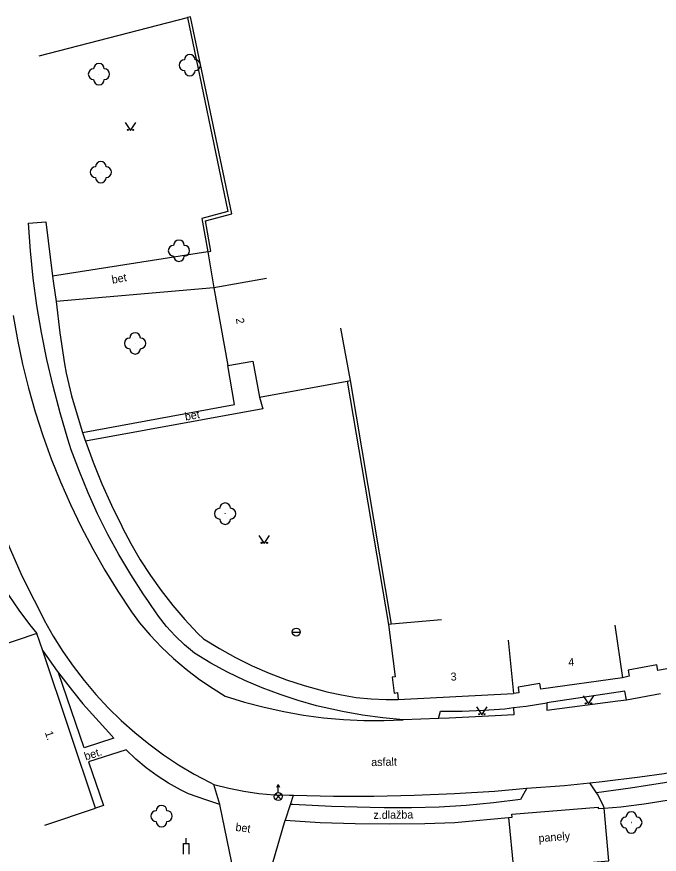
# Model space of a CAD drawing. Extents: x -544674 to -541478, y -1199076 to -1195527.
# Drawn here: x -542016.8 to -541956.7, y -1198782.3 to -1198703.9 of the extents above; entities that cross this region are included whole.
import ezdxf

# ---------------------------------------------------------------- set-up
doc = ezdxf.new("R2010")
doc.units = 0
for name, color, linetype in [('BUDOVY_MĚŘ', 7, 'Continuous'), ('POMOC_POPIS', 7, 'Continuous'), ('ROZHRANÍ_PLOCH', 7, 'Continuous'), ('ZELEŇ', 7, 'Continuous'), ('ZN_BP', 7, 'Continuous'), ('ZN_DOPLŇKOVÉ', 7, 'Continuous'), ('ZN_KULTUR', 7, 'Continuous'), ('Č_POPIS_ORIENT', 7, 'Continuous')]:
    doc.layers.add(name, color=color, linetype=linetype)

msp = doc.modelspace()

# ---------------------------------------------------------------- linework, layer by layer
at = {"layer": 'BUDOVY_MĚŘ'}
for points in [[(-541993.44, -1198728.39), (-541998.36, -1198729.26)], [(-541998.36, -1198729.26), (-541997.07, -1198736.54)], [(-541985.58, -1198737.95), (-541986.49, -1198733.03)], [(-541997.07, -1198736.54), (-541994.71, -1198736.12), (-541994.09, -1198739.51)], [(-541994.09, -1198739.51), (-541985.88, -1198738)], [(-541985.88, -1198738), (-541985.58, -1198737.95)], [(-541981.73, -1198760.77), (-541982.03, -1198760.8)], [(-541982.03, -1198760.8), (-541981.38, -1198765.69), (-541981.69, -1198765.73), (-541981.49, -1198767.22), (-541981.19, -1198767.18), (-541981.1, -1198767.83)], [(-541977.05, -1198760.38), (-541981.73, -1198760.77)], [(-541960.81, -1198760.85), (-541960.12, -1198765.8)], [(-542014.95, -1198761.64), (-542020.6, -1198763.54)], [(-542014.4, -1198763.28), (-542014.95, -1198761.64)], [(-541970.81, -1198762.28), (-541970.31, -1198767.26)], [(-542009.46, -1198778.01), (-542014.4, -1198763.28)], [(-541949.35, -1198763.73), (-541956.79, -1198765.12), (-541956.89, -1198764.58), (-541959.58, -1198765.09), (-541959.48, -1198765.63), (-541960.12, -1198765.8)], [(-541960.12, -1198765.8), (-541967.77, -1198766.86), (-541967.85, -1198766.32), (-541969.89, -1198766.67), (-541969.81, -1198767.21), (-541970.31, -1198767.26)], [(-541981.1, -1198767.83), (-541970.31, -1198767.26)], [(-542014.2, -1198779.6), (-542009.46, -1198778.01)]]:
    msp.add_lwpolyline(points, dxfattribs=at)
at = {"layer": 'ROZHRANÍ_PLOCH'}
for points in [[(-541980.66, -1198769.73), (-541982.56, -1198769.55), (-541984.46, -1198769.29), (-541986.34, -1198768.95), (-541987.32, -1198768.74), (-541988.75, -1198768.41), (-541990.47, -1198767.93), (-541992.17, -1198767.37), (-541993.84, -1198766.75), (-541995.48, -1198766.04), (-541997.09, -1198765.27), (-541998.66, -1198764.42), (-542000.19, -1198763.5), (-542001.11, -1198762.72), (-542001.99, -1198761.87), (-542002.8, -1198760.98), (-542003.55, -1198760.03), (-542004.24, -1198759.03), (-542004.48, -1198758.64), (-542004.98, -1198757.92), (-542006.15, -1198756.11), (-542007.26, -1198754.25), (-542008.29, -1198752.36), (-542009.26, -1198750.43), (-542010.15, -1198748.46), (-542010.97, -1198746.47), (-542011.72, -1198744.44), (-542012.04, -1198743.45), (-542012.77, -1198740.98), (-542013.43, -1198738.49), (-542014.01, -1198735.98), (-542014.52, -1198733.45), (-542014.94, -1198730.91), (-542015.29, -1198728.36), (-542015.55, -1198725.79), (-542015.74, -1198723.22), (-542014.11, -1198723.09), (-542013.47, -1198728.17)], [(-541998.94, -1198725.89), (-542013.47, -1198728.17)], [(-542013.47, -1198728.17), (-542013.38, -1198728.86), (-542013.15, -1198730.54)], [(-541998.36, -1198729.26), (-542013.15, -1198730.54)], [(-542013.15, -1198730.54), (-542012.79, -1198733.47), (-542012.35, -1198736.39), (-542012.2, -1198737.26), (-542011.69, -1198739.38), (-542011.09, -1198741.48), (-542010.67, -1198742.81)], [(-542017.17, -1198731.85), (-542016.77, -1198734.14), (-542016.29, -1198736.4), (-542015.74, -1198738.66), (-542015.1, -1198740.89), (-542014.39, -1198743.1), (-542013.61, -1198745.28), (-542012.74, -1198747.43), (-542011.81, -1198749.55), (-542010.8, -1198751.64), (-542009.72, -1198753.7), (-542008.57, -1198755.71), (-542007.36, -1198757.69), (-542006.07, -1198759.62), (-542005.35, -1198760.64), (-542004.34, -1198761.81), (-542003.27, -1198762.93), (-542002.14, -1198764), (-542000.96, -1198765), (-541999.72, -1198765.94), (-541998.45, -1198766.81), (-541997.3, -1198767.52), (-541995.5, -1198768.08), (-541993.67, -1198768.56), (-541991.83, -1198768.96), (-541989.97, -1198769.29), (-541988.1, -1198769.54), (-541986.22, -1198769.7), (-541984.33, -1198769.79), (-541982.44, -1198769.8), (-541980.66, -1198769.73)], [(-542010.67, -1198742.81), (-541996.43, -1198740.19), (-541997.07, -1198736.54)], [(-541994.09, -1198739.51), (-541993.8, -1198740.59), (-542010.39, -1198743.64)], [(-542010.67, -1198742.81), (-542010.42, -1198743.56), (-542010.39, -1198743.64)], [(-542010.39, -1198743.64), (-542009.68, -1198745.61), (-542008.86, -1198747.63), (-542007.97, -1198749.62), (-542007, -1198751.58), (-542006.95, -1198751.68), (-542006.14, -1198753.23), (-542005.26, -1198754.74), (-542004.32, -1198756.21), (-542003.31, -1198757.63), (-542002.23, -1198759.01), (-542001.09, -1198760.33), (-541999.89, -1198761.6), (-541999.34, -1198762.15), (-541997.86, -1198763.06), (-541996.34, -1198763.9), (-541994.78, -1198764.66), (-541993.18, -1198765.36), (-541991.56, -1198765.98), (-541989.91, -1198766.52), (-541988.24, -1198766.99), (-541987.79, -1198767.1), (-541986.42, -1198767.4), (-541985.04, -1198767.63), (-541983.64, -1198767.77), (-541982.24, -1198767.84), (-541981.1, -1198767.83)], [(-542019.4, -1198748.65), (-542019.18, -1198749.33), (-542018.34, -1198751.59), (-542017.43, -1198753.82), (-542016.44, -1198756.02), (-542015.38, -1198758.18), (-542015.02, -1198758.88), (-542014.26, -1198760.4), (-542013.42, -1198761.88), (-542012.52, -1198763.32), (-542011.55, -1198764.71), (-542010.52, -1198766.06), (-542009.42, -1198767.36), (-542008.26, -1198768.6), (-542007.05, -1198769.79), (-542005.78, -1198770.92), (-542004.46, -1198771.99), (-542003.09, -1198773), (-542001.68, -1198773.94), (-542000.22, -1198774.81), (-541998.73, -1198775.61), (-541998.37, -1198775.79)], [(-542019.98, -1198753.7), (-542019.25, -1198755.2), (-542018.45, -1198756.66), (-542017.58, -1198758.08), (-542016.64, -1198759.46), (-542015.64, -1198760.79), (-542014.95, -1198761.64)], [(-542014.4, -1198763.28), (-542013.04, -1198765.17), (-542012.92, -1198765.33)], [(-541961.83, -1198778), (-541960.25, -1198777.87), (-541958.09, -1198777.6), (-541955.93, -1198777.26), (-541953.79, -1198776.84), (-541933.89, -1198772.79), (-541920.69, -1198770.13), (-541904.85, -1198767.03), (-541890.28, -1198764.06)], [(-542012.92, -1198765.33), (-542011.62, -1198767.02), (-542010.64, -1198768.22), (-542008.21, -1198770.93), (-542007.73, -1198771.45), (-542010.53, -1198772.36), (-542012.92, -1198765.33)], [(-541959.72, -1198767.86), (-541959.89, -1198767.04), (-541967.19, -1198768.14)], [(-541959.72, -1198767.86), (-541956.56, -1198767.26)], [(-541967.19, -1198768.14), (-541967.2, -1198768.83), (-541960.55, -1198767.96), (-541959.72, -1198767.86)], [(-541977.34, -1198769.62), (-541977.14, -1198768.92), (-541975.13, -1198768.92), (-541973.12, -1198768.84), (-541971.12, -1198768.69), (-541970.32, -1198768.59)], [(-541970.32, -1198768.59), (-541970.28, -1198769.26), (-541972.02, -1198769.37), (-541976.34, -1198769.59), (-541977.34, -1198769.62)], [(-541970.32, -1198768.59), (-541969.13, -1198768.45), (-541967.19, -1198768.14)], [(-541977.34, -1198769.62), (-541980.66, -1198769.73)], [(-541963.16, -1198775.63), (-541962.01, -1198775.51), (-541958.48, -1198775.08), (-541956.21, -1198774.75), (-541931.13, -1198769.65)], [(-541931.13, -1198769.65), (-541930.74, -1198770.61), (-541935.13, -1198771.58), (-541941.43, -1198772.89), (-541947.75, -1198774.13), (-541954.09, -1198775.29), (-541956.16, -1198775.65), (-541959.35, -1198776.15), (-541962.55, -1198776.56)], [(-541997.81, -1198777.65), (-541999.13, -1198777.24), (-542000.74, -1198776.67), (-542001.51, -1198776.29), (-542002.62, -1198775.67), (-542003.69, -1198774.98), (-542004.71, -1198774.23), (-542005.68, -1198773.41), (-542006.6, -1198772.53), (-542010.1, -1198773.66), (-542008.72, -1198777.76), (-542009.46, -1198778.01)], [(-541998.37, -1198775.79), (-541996.98, -1198776.15), (-541995.58, -1198776.43), (-541994.16, -1198776.63), (-541992.73, -1198776.75), (-541991.3, -1198776.79), (-541990.93, -1198776.79)], [(-541997.81, -1198777.65), (-541998.37, -1198775.79)], [(-541969.07, -1198776.15), (-541965.53, -1198775.87), (-541963.16, -1198775.63)], [(-541962.55, -1198776.56), (-541963.16, -1198775.63)], [(-541969.07, -1198776.15), (-541969.66, -1198777.2), (-541972.2, -1198777.52), (-541974.74, -1198777.75), (-541977.29, -1198777.91), (-541979.85, -1198777.99), (-541982.41, -1198777.98), (-541983.74, -1198777.95), (-541987.37, -1198777.85), (-541990.99, -1198777.67), (-541991.21, -1198777.66)], [(-541990.93, -1198776.79), (-541987.16, -1198776.87), (-541983.39, -1198776.87), (-541979.62, -1198776.8), (-541975.85, -1198776.64), (-541972.09, -1198776.4), (-541969.07, -1198776.15)], [(-541961.83, -1198778), (-541961.84, -1198777.86), (-541962.45, -1198776.71), (-541962.55, -1198776.56)], [(-541991.21, -1198777.66), (-541990.93, -1198776.79)], [(-541996.47, -1198784.18), (-541997.81, -1198777.65)], [(-541991.68, -1198779.14), (-541991.67, -1198779.09), (-541991.21, -1198777.66)], [(-541970.78, -1198778.87), (-541970.45, -1198778.84), (-541970.46, -1198778.58), (-541962.4, -1198777.9), (-541962.39, -1198778.05), (-541961.83, -1198778)], [(-541965.41, -1198783.28), (-541961.39, -1198782.95), (-541961.83, -1198778)], [(-541991.68, -1198779.14), (-541988.42, -1198779.34), (-541985.15, -1198779.46), (-541981.88, -1198779.49), (-541978.61, -1198779.45), (-541975.82, -1198779.35), (-541975.49, -1198779.32), (-541970.78, -1198778.87)], [(-541970.78, -1198778.87), (-541970.31, -1198783.68), (-541966.84, -1198783.4)], [(-541992.99, -1198784.49), (-541992.88, -1198783.22), (-541991.68, -1198779.14)]]:
    msp.add_lwpolyline(points, dxfattribs=at)
at = {"layer": 'ZELEŇ'}
for centre in [(-542000.63, -1198708.41), (-542009.13, -1198709.25), (-542008.96, -1198718.43), (-542001.64, -1198725.79), (-542005.75, -1198734.47), (-541997.32, -1198750.42), (-542003.27, -1198778.75), (-541959.28, -1198779.35)]:
    msp.add_circle(centre, 0.0005, dxfattribs=at)
for centre, start, end in [((-542000.63, -1198707.91), 0, 179.99999), ((-542009.13, -1198708.75), 0, 179.99999), ((-542001.13, -1198708.41), 89.99999, 269.99999), ((-542000.13, -1198708.41), 270, 89.99999), ((-542009.63, -1198709.25), 89.99999, 269.99999), ((-542008.63, -1198709.25), 270, 89.99999), ((-542000.63, -1198708.91), 179.99999, 359.99999), ((-542009.13, -1198709.75), 179.99999, 359.99999), ((-542008.96, -1198717.93), 0, 179.99999), ((-542009.46, -1198718.43), 89.99999, 269.99999), ((-542008.46, -1198718.43), 270, 89.99999), ((-542008.96, -1198718.93), 179.99999, 359.99999), ((-542001.64, -1198725.29), 0, 179.99999), ((-542002.14, -1198725.79), 89.99999, 269.99999), ((-542001.14, -1198725.79), 270, 89.99999), ((-542001.64, -1198726.29), 179.99999, 359.99999), ((-542005.75, -1198733.97), 0, 179.99999), ((-542006.25, -1198734.47), 89.99999, 269.99999), ((-542005.25, -1198734.47), 270, 89.99999), ((-542005.75, -1198734.97), 179.99999, 359.99999), ((-541997.82, -1198750.42), 89.99999, 269.99999), ((-541997.32, -1198749.92), 0, 179.99999), ((-541996.82, -1198750.42), 270, 89.99999), ((-541997.32, -1198750.92), 179.99999, 359.99999), ((-542003.77, -1198778.75), 89.99999, 269.99999), ((-542003.27, -1198778.25), 0, 179.99999), ((-542002.77, -1198778.75), 270, 89.99999), ((-541959.78, -1198779.35), 89.99999, 269.99999), ((-541959.28, -1198778.85), 0, 179.99999), ((-541958.78, -1198779.35), 270, 89.99999), ((-542003.27, -1198779.25), 179.99999, 359.99999), ((-541959.28, -1198779.85), 179.99999, 359.99999)]:
    msp.add_arc(centre, 0.5, start, end, dxfattribs=at)
at = {"layer": 'ZN_BP'}
for p, q in [((-541992.34, -1198776.545), (-541992.34, -1198775.795)), ((-541992.605, -1198777.184), (-541992.076, -1198776.656)), ((-541992.076, -1198777.188), (-541992.605, -1198776.656))]:
    msp.add_line(p, q, dxfattribs=at)
msp.add_lwpolyline([(-541992.465, -1198776.045), (-541992.34, -1198775.795), (-541992.215, -1198776.045)], dxfattribs=at)
msp.add_circle((-541992.34, -1198776.92), 0.375, dxfattribs=at)
at = {"layer": 'ZN_DOPLŇKOVÉ'}
for p, q in [((-541991.035, -1198761.51), (-541990.285, -1198761.51)), ((-542000.97, -1198781.31), (-542000.97, -1198780.81))]:
    msp.add_line(p, q, dxfattribs=at)
for points in [[(-542014.74, -1198707.52), (-542000.84, -1198703.93)], [(-541998.94, -1198725.89), (-541998.65, -1198725.84), (-541999.15, -1198722.99), (-541996.7, -1198722.34), (-542000.55, -1198703.87), (-542000.84, -1198703.93)], [(-542000.84, -1198703.93), (-541997.05, -1198722.12), (-541999.49, -1198722.77), (-541998.94, -1198725.89)], [(-541998.94, -1198725.89), (-541998.36, -1198729.26)], [(-541985.88, -1198738), (-541982.03, -1198760.8)], [(-541981.73, -1198760.77), (-541985.58, -1198737.95)], [(-542001.22, -1198782.31), (-542001.22, -1198781.31), (-542000.72, -1198781.31), (-542000.72, -1198782.31)]]:
    msp.add_lwpolyline(points, dxfattribs=at)
msp.add_circle((-541990.66, -1198761.51), 0.375, dxfattribs=at)
at = {"layer": 'ZN_KULTUR'}
for points in [[(-542006.68, -1198713.77), (-542006.18, -1198714.52), (-542005.68, -1198713.77)], [(-541994.15, -1198752.45), (-541993.65, -1198753.2), (-541993.15, -1198752.45)], [(-541963.8, -1198767.49), (-541963.3, -1198768.24), (-541962.8, -1198767.49)], [(-541973.78, -1198768.51), (-541973.28, -1198769.26), (-541972.78, -1198768.51)]]:
    msp.add_lwpolyline(points, dxfattribs=at)
for centre in [(-542006.43, -1198714.47), (-542005.93, -1198714.47), (-541993.9, -1198753.15), (-541993.4, -1198753.15), (-541963.55, -1198768.19), (-541963.05, -1198768.19), (-541973.53, -1198769.21), (-541973.03, -1198769.21)]:
    msp.add_circle(centre, 0.05, dxfattribs=at)

# ---------------------------------------------------------------- texts
at = {"layer": 'POMOC_POPIS'}
for s, rotation, p in [('bet', 10.41998, (-542007.87, -1198728.88)), ('bet', 10.41998, (-542001.02, -1198741.71)), ('bet.', 17.84001, (-542010.37, -1198773.54)), ('asfalt', 1.2, (-541983.63, -1198774.07)), ('z.dlažba', 0.73001, (-541983.43, -1198779.02)), ('bet', 352.65999, (-541996.38, -1198780.13)), ('panely', 4.67998, (-541967.94, -1198781.2))]:
    msp.add_text(s, height=0.75, rotation=rotation, dxfattribs=at).set_placement(p)
at = {"layer": 'Č_POPIS_ORIENT'}
for s, rotation, p in [('2', 280.05002, (-541996.32, -1198732.15)), ('4', 3.02, (-541965.16, -1198764.7)), ('3', 3.02, (-541976.18, -1198766.07)), ('1.', 288.54, (-542014.21, -1198770.92))]:
    msp.add_text(s, height=0.75, rotation=rotation, dxfattribs=at).set_placement(p)

doc.saveas('drawing.dxf')
